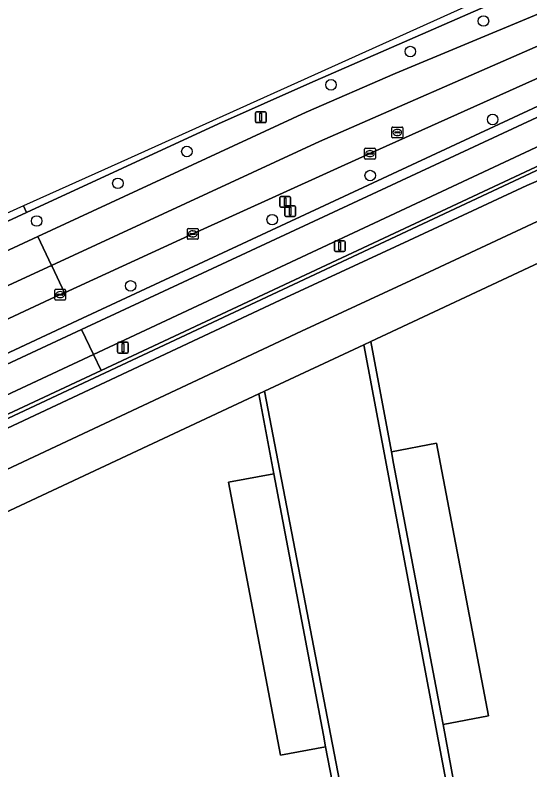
# Model space of a CAD drawing. Extents: x 158086 to 159499, y 382904 to 383981.
# Drawn here: x 159089 to 159136.8, y 383866.3 to 383936.3 of the extents above; entities that cross this region are included whole.
import ezdxf

# ---------------------------------------------------------------- set-up
doc = ezdxf.new("R2010")
doc.units = 0
for name, color, linetype in [('IMGEO_Berm_groen', 7, 'Continuous'), ('IMGEO_Boom', 7, 'Continuous'), ('IMGEO_Fietspad_gesloten', 7, 'Continuous'), ('IMGEO_Groenvoorziening', 7, 'Continuous'), ('IMGEO_Haag', 7, 'Continuous'), ('IMGEO_Hek', 7, 'Continuous'), ('IMGEO_Kolk', 7, 'Continuous'), ('IMGEO_Lichtmast', 7, 'Continuous'), ('IMGEO_OVBaan_gesloten', 7, 'Continuous'), ('IMGEO_Parkeervlak_gesloten', 7, 'Continuous'), ('IMGEO_Rijbaan_lokaal_gesloten', 7, 'Continuous'), ('IMGEO_Rijbaan_lokaal_open', 7, 'Continuous'), ('IMGEO_Rijbaan_regionaal_gesloten', 7, 'Continuous'), ('IMGEO_Rioolput', 7, 'Continuous'), ('IMGEO_Terreindeel_gesloten', 7, 'Continuous'), ('IMGEO_Verkeersbordpaal', 7, 'Continuous'), ('IMGEO_Verkeerseiland_groen', 7, 'Continuous'), ('IMGEO_Voetpad_gesloten', 7, 'Continuous'), ('IMGEO_Voetpad_open', 7, 'Continuous')]:
    doc.layers.add(name, color=color, linetype=linetype)

msp = doc.modelspace()

# ---------------------------------------------------------------- linework, layer by layer
at = {"layer": 'IMGEO_Berm_groen'}
for points in [[(159037.874, 383891.086), (159073.292, 383907.518), (159091.12, 383915.784), (159115.994, 383927.318), (159124.254, 383930.904), (159143.655, 383939.011), (159147.755, 383940.611), (159166.069, 383947.755)], [(159136.76, 383938.854), (159132.713, 383937.162), (159116.335, 383930.019), (159107.872, 383926.249), (159090.071, 383918.008), (159071.729, 383909.517), (159037.819, 383893.761)]]:
    msp.add_lwpolyline(points, dxfattribs=at)
at = {"layer": 'IMGEO_Boom'}
for centre in [(159132.453, 383935.786), (159125.668, 383932.954), (159118.312, 383929.865), (159133.31, 383926.649), (159104.945, 383923.681), (159121.95, 383921.448), (159098.544, 383920.731), (159091.014, 383917.234), (159112.856, 383917.359), (159099.723, 383911.212)]:
    msp.add_circle(centre, 0.489, dxfattribs=at)
at = {"layer": 'IMGEO_Fietspad_gesloten'}
for points in [[(159147.299, 383931.453), (159095.182, 383907.173), (159096.273, 383904.861), (159147.41, 383928.79), (159149.426, 383929.671)], [(159022.337, 383870.25), (159085.279, 383899.716), (159096.273, 383904.861), (159095.182, 383907.173), (159083.53, 383901.745), (159082.295, 383901.165), (159077.132, 383898.741), (159038.904, 383880.789), (159022.382, 383873.058), (159000, 383862.556), (158993.252, 383859.39)]]:
    msp.add_lwpolyline(points, dxfattribs=at)
at = {"layer": 'IMGEO_Groenvoorziening'}
for points in [[(159235.542, 383954.982), (159235.293, 383954.949), (159231.567, 383954.304), (159224.476, 383952.881), (159206.482, 383948.537), (159190.493, 383944.646), (159179.402, 383941.96), (159172.518, 383940.293), (159169.349, 383939.534), (159155.75, 383936.152), (159155.291, 383936.04), (159155.404, 383935.592), (159152.761, 383934.54), (159149.842, 383933.449), (159146.94, 383932.279), (159094.798, 383907.987), (159083.155, 383902.563), (159083.53, 383901.745), (159095.182, 383907.173), (159147.299, 383931.453)], [(159233.539, 383948.712), (159174.445, 383935.086), (159165.144, 383932.801), (159155.8, 383930.026), (159146.815, 383926.345), (159086.854, 383898.232), (159044.918, 383878.813), (158984.395, 383850.28), (158983.606, 383849.868), (158981.393, 383848.514), (158980.52, 383847.863), (158979.676, 383847.101), (158978.161, 383845.408), (158976.898, 383843.519), (158975.912, 383841.472), (158975.224, 383839.307), (158974.995, 383838.193), (158974.775, 383835.931), (158974.785, 383834.795), (158975.044, 383832.537), (158978.817, 383814.034), (158977.42, 383812.15), (158984.755, 383806.69)], [(158984.395, 383850.28), (159044.918, 383878.813), (159086.854, 383898.232), (159146.815, 383926.345), (159155.8, 383930.026), (159165.144, 383932.801), (159174.445, 383935.086), (159233.539, 383948.712), (159245.407, 383885.388), (159262.204, 383888.595), (159258.66, 383907.337)], [(159044.622, 383870.912), (159059.225, 383884.27), (159060.097, 383884.747), (159067.628, 383888.3), (159074.572, 383891.575), (159114.13, 383910.131), (159125.54, 383915.411), (159136.484, 383920.538), (159144.519, 383923.951), (159155.991, 383928.346), (159166.512, 383931.735), (159180.456, 383935.987)], [(159150.254, 383928.254), (159147.981, 383927.232), (159096.98, 383903.363), (159085.468, 383897.975), (159075.837, 383893.416), (159074.569, 383892.879), (159024.009, 383869.245), (159000, 383857.995), (158994.145, 383855.252)], [(159147.249, 383917.598), (159138.112, 383913.603), (159122.001, 383906.055), (159123.93, 383895.816), (159128.092, 383896.608), (159132.919, 383871.33), (159128.707, 383870.526), (159130.471, 383860.925), (159130.85, 383858.86), (159156.955, 383863.818), (159162.916, 383864.95), (159163.1, 383863.987), (159173.603, 383866.413), (159197.05, 383864.597), (159197.589, 383864.701)], [(159070.866, 383840.533), (159072.61, 383840.886), (159085.328, 383843.283), (159119.154, 383855.391), (159118.924, 383856.592), (159119.531, 383856.705), (159120.061, 383856.804), (159117.801, 383868.448), (159113.614, 383867.657), (159108.802, 383892.986), (159112.996, 383893.763), (159111.616, 383901.19), (159078.204, 383885.538)]]:
    msp.add_lwpolyline(points, dxfattribs=at)
at = {"layer": 'IMGEO_Haag'}
msp.add_lwpolyline([(159235.542, 383954.982), (159235.293, 383954.949), (159231.567, 383954.304), (159224.476, 383952.881), (159206.482, 383948.537), (159190.493, 383944.646), (159179.402, 383941.96), (159172.518, 383940.293), (159169.349, 383939.534), (159155.75, 383936.152), (159155.291, 383936.04), (159155.404, 383935.592), (159152.761, 383934.54), (159149.842, 383933.449), (159146.94, 383932.279), (159094.798, 383907.987), (159083.155, 383902.563), (159083.53, 383901.745), (159095.182, 383907.173), (159147.299, 383931.453)], dxfattribs=at)
at = {"layer": 'IMGEO_Hek'}
msp.add_lwpolyline([(159174.445, 383935.086), (159165.144, 383932.801), (159155.8, 383930.026), (159146.815, 383926.345), (159086.854, 383898.232)], dxfattribs=at)
at = {"layer": 'IMGEO_Kolk'}
for p, q in [((159121.422, 383923.056), (159121.422, 383923.908)), ((159121.497, 383923.982), (159122.349, 383923.982)), ((159121.91, 383923.762), (159121.935, 383923.762)), ((159122.423, 383923.908), (159122.423, 383923.056)), ((159121.681, 383923.476), (159121.681, 383923.488)), ((159122.119, 383923.439), (159121.721, 383923.439)), ((159121.724, 383923.525), (159122.122, 383923.525)), ((159121.933, 383923.202), (159121.908, 383923.202)), ((159122.165, 383923.488), (159122.165, 383923.476)), ((159122.349, 383922.982), (159121.497, 383922.982)), ((159104.986, 383915.609), (159104.986, 383916.461)), ((159105.061, 383916.535), (159105.913, 383916.535)), ((159105.245, 383916.029), (159105.245, 383916.041)), ((159105.288, 383916.078), (159105.686, 383916.078)), ((159105.474, 383916.315), (159105.499, 383916.315)), ((159105.729, 383916.041), (159105.729, 383916.029)), ((159105.987, 383916.461), (159105.987, 383915.609)), ((159105.913, 383915.535), (159105.061, 383915.535)), ((159105.683, 383915.992), (159105.285, 383915.992)), ((159105.497, 383915.755), (159105.472, 383915.755)), ((159092.688, 383909.973), (159092.688, 383910.825)), ((159092.763, 383910.899), (159093.615, 383910.899)), ((159092.947, 383910.393), (159092.947, 383910.405)), ((159092.99, 383910.442), (159093.388, 383910.442)), ((159093.176, 383910.679), (159093.201, 383910.679)), ((159093.431, 383910.405), (159093.431, 383910.393)), ((159093.689, 383910.825), (159093.689, 383909.973)), ((159093.615, 383909.899), (159092.763, 383909.899)), ((159093.385, 383910.356), (159092.987, 383910.356)), ((159093.199, 383910.119), (159093.174, 383910.119))]:
    msp.add_line(p, q, dxfattribs=at)
for points in [[(159121.422, 383923.056), (159121.422, 383923.908)], [(159121.497, 383923.982), (159122.349, 383923.982)], [(159122.423, 383923.908), (159122.423, 383923.056)], [(159122.349, 383922.982), (159121.497, 383922.982)], [(159104.986, 383915.609), (159104.986, 383916.461)], [(159105.061, 383916.535), (159105.913, 383916.535)], [(159105.987, 383916.461), (159105.987, 383915.609)], [(159105.913, 383915.535), (159105.061, 383915.535)], [(159092.688, 383909.973), (159092.688, 383910.825)], [(159092.763, 383910.899), (159093.615, 383910.899)], [(159093.689, 383910.825), (159093.689, 383909.973)], [(159093.615, 383909.899), (159092.763, 383909.899)]]:
    msp.add_lwpolyline(points, dxfattribs=at)
for centre, radius, start, end in [((159121.499, 383923.906), 0.0765, 91.55205, 178.44795), ((159121.499, 383923.906), 0.0765, 91.55205, 178.44795), ((159122.347, 383923.906), 0.0765, 1.55205, 88.44795), ((159122.347, 383923.906), 0.0765, 1.55205, 88.44795), ((159121.499, 383923.058), 0.0765, 181.55205, 268.44795), ((159121.499, 383923.058), 0.0765, 181.55205, 268.44795), ((159121.721, 383923.485), 0.0403, 85.87752, 175.75265), ((159121.718, 383923.475), 0.0366, 178.93798, 274.71019), ((159122.122, 383923.482), 0.043, 264.86636, 352.45326), ((159122.126, 383923.487), 0.0386, 1.73085, 96.63898), ((159122.347, 383923.058), 0.0765, 271.55205, 358.44795), ((159122.347, 383923.058), 0.0765, 271.55205, 358.44795), ((159105.063, 383916.459), 0.0765, 91.55205, 178.44795), ((159105.063, 383916.459), 0.0765, 91.55205, 178.44795), ((159105.285, 383916.038), 0.0403, 85.87752, 175.75265), ((159105.282, 383916.028), 0.0366, 178.93798, 274.71019), ((159105.686, 383916.035), 0.043, 264.86636, 352.45326), ((159105.69, 383916.04), 0.0386, 1.73085, 96.63898), ((159105.911, 383916.459), 0.0765, 1.55205, 88.44795), ((159105.911, 383916.459), 0.0765, 1.55205, 88.44795), ((159105.063, 383915.611), 0.0765, 181.55205, 268.44795), ((159105.063, 383915.611), 0.0765, 181.55205, 268.44795), ((159105.911, 383915.611), 0.0765, 271.55205, 358.44795), ((159105.911, 383915.611), 0.0765, 271.55205, 358.44795), ((159092.765, 383910.823), 0.0765, 91.55205, 178.44795), ((159092.765, 383910.823), 0.0765, 91.55205, 178.44795), ((159092.987, 383910.402), 0.0403, 85.87752, 175.75265), ((159093.392, 383910.404), 0.0386, 1.73085, 96.63898), ((159093.613, 383910.823), 0.0765, 1.55205, 88.44795), ((159093.613, 383910.823), 0.0765, 1.55205, 88.44795), ((159092.765, 383909.975), 0.0765, 181.55205, 268.44795), ((159092.765, 383909.975), 0.0765, 181.55205, 268.44795), ((159092.984, 383910.392), 0.0366, 178.93798, 274.71019), ((159093.388, 383910.399), 0.043, 264.86636, 352.45326), ((159093.613, 383909.975), 0.0765, 271.55205, 358.44795), ((159093.613, 383909.975), 0.0765, 271.55205, 358.44795)]:
    msp.add_arc(centre, radius, start, end, dxfattribs=at)
for centre, major_axis, ratio, start_param, end_param in [((159121.909, 383923.482), (-0.387, 0.002), 0.722429, 4.712389, 7.853982), ((159121.934, 383923.482), (-0.39, 0.002), 0.717154, 1.570796, 4.712389), ((159105.473, 383916.035), (-0.387, 0.002), 0.722429, 4.712389, 7.853982), ((159105.498, 383916.035), (-0.39, 0.002), 0.717154, 1.570796, 4.712389), ((159093.175, 383910.399), (-0.387, 0.002), 0.722429, 4.712389, 7.853982), ((159093.2, 383910.399), (-0.39, 0.002), 0.717154, 1.570796, 4.712389)]:
    msp.add_ellipse(centre, major_axis=major_axis, ratio=ratio, start_param=start_param, end_param=end_param, dxfattribs=at)
at = {"layer": 'IMGEO_Lichtmast'}
for p, q in [((159111.299, 383926.457), (159111.299, 383927.257)), ((159111.299, 383927.257), (159111.299, 383926.457)), ((159111.399, 383927.357), (159112.189, 383927.357)), ((159112.189, 383927.357), (159111.399, 383927.357)), ((159112.289, 383927.257), (159112.289, 383926.457)), ((159112.289, 383926.457), (159112.289, 383927.257)), ((159112.189, 383926.357), (159111.399, 383926.357)), ((159111.399, 383926.357), (159112.189, 383926.357)), ((159118.726, 383915.394), (159119.516, 383915.394)), ((159119.516, 383915.394), (159118.726, 383915.394)), ((159118.626, 383914.494), (159118.626, 383915.294)), ((159118.626, 383915.294), (159118.626, 383914.494)), ((159119.616, 383915.294), (159119.616, 383914.494)), ((159119.616, 383914.494), (159119.616, 383915.294)), ((159119.516, 383914.394), (159118.726, 383914.394)), ((159118.726, 383914.394), (159119.516, 383914.394)), ((159098.521, 383905.082), (159098.521, 383905.882)), ((159098.521, 383905.882), (159098.521, 383905.082)), ((159098.621, 383905.982), (159099.411, 383905.982)), ((159099.411, 383905.982), (159098.621, 383905.982)), ((159099.511, 383905.882), (159099.511, 383905.082)), ((159099.511, 383905.082), (159099.511, 383905.882)), ((159099.411, 383904.982), (159098.621, 383904.982)), ((159098.621, 383904.982), (159099.411, 383904.982))]:
    msp.add_line(p, q, dxfattribs=at)
for points in [[(159111.719, 383927.232), (159111.869, 383927.232), (159111.869, 383926.482), (159111.719, 383926.482), (159111.719, 383927.232)], [(159119.046, 383915.269), (159119.196, 383915.269), (159119.196, 383914.519), (159119.046, 383914.519), (159119.046, 383915.269)], [(159098.941, 383905.857), (159099.091, 383905.857), (159099.091, 383905.107), (159098.941, 383905.107), (159098.941, 383905.857)]]:
    msp.add_lwpolyline(points, dxfattribs=at)
for centre, start, end in [((159111.399, 383927.257), 90, 180), ((159111.399, 383927.257), 90, 180), ((159112.189, 383927.257), 0, 90), ((159112.189, 383927.257), 360, 90), ((159111.399, 383926.457), 180, 270), ((159111.399, 383926.457), 180, 270), ((159112.189, 383926.457), 270, 0), ((159112.189, 383926.457), 270, 0), ((159118.726, 383915.294), 90, 180), ((159118.726, 383915.294), 90, 180), ((159119.516, 383915.294), 0, 90), ((159119.516, 383915.294), 360, 90), ((159118.726, 383914.494), 180, 270), ((159118.726, 383914.494), 180, 270), ((159119.516, 383914.494), 270, 0), ((159119.516, 383914.494), 270, 0), ((159098.621, 383905.882), 90, 180), ((159098.621, 383905.882), 90, 180), ((159099.411, 383905.882), 0, 90), ((159099.411, 383905.882), 360, 90), ((159098.621, 383905.082), 180, 270), ((159098.621, 383905.082), 180, 270), ((159099.411, 383905.082), 270, 0), ((159099.411, 383905.082), 270, 0)]:
    msp.add_arc(centre, 0.1, start, end, dxfattribs=at)
at = {"layer": 'IMGEO_OVBaan_gesloten'}
for points in [[(159221.348, 383968.081), (159221.41, 383967.865), (159230.311, 383970.273), (159231.546, 383970.6), (159231.334, 383971.446), (159198.04, 383963.118), (159153.667, 383947.467), (159098.804, 383922.7), (159089.779, 383918.626)], [(159089.779, 383918.626), (159090.071, 383918.008), (159107.872, 383926.249), (159116.335, 383930.019), (159132.713, 383937.162), (159136.76, 383938.854)]]:
    msp.add_lwpolyline(points, dxfattribs=at)
msp.add_lwpolyline([(158960.604, 383860.334), (158961.249, 383859.05), (158968.644, 383862.065), (158969.812, 383862.541), (158981.129, 383867.25), (158981.062, 383867.487), (158984.855, 383869.184), (158988.894, 383871.037), (159000, 383876.195), (159037.819, 383893.761), (159071.729, 383909.517), (159090.071, 383918.008), (159089.779, 383918.626), (158964.985, 383862.29)], close=True, dxfattribs=at)
at = {"layer": 'IMGEO_Parkeervlak_gesloten'}
msp.add_lwpolyline([(159180.456, 383935.987), (159166.512, 383931.735), (159155.991, 383928.346), (159144.519, 383923.951), (159136.484, 383920.538), (159125.54, 383915.411), (159114.13, 383910.131), (159074.572, 383891.575), (159067.628, 383888.3), (159065.655, 383883.339), (159076.034, 383888.467), (159115.58, 383907.018), (159126.99, 383912.297), (159137.884, 383917.401), (159145.805, 383920.766), (159157.133, 383925.105), (159167.539, 383928.458), (159181.427, 383932.692), (159187.492, 383934.318), (159193.605, 383935.755), (159199.758, 383937.003)], dxfattribs=at)
at = {"layer": 'IMGEO_Rijbaan_lokaal_gesloten'}
for points in [[(159212.234, 383942.324), (159210.329, 383939.151), (159199.758, 383937.003), (159193.605, 383935.755), (159187.492, 383934.318), (159181.427, 383932.692), (159167.539, 383928.458), (159157.133, 383925.105), (159145.805, 383920.766), (159137.884, 383917.401), (159126.99, 383912.297), (159115.58, 383907.018), (159076.034, 383888.467), (159065.655, 383883.339), (159067.628, 383888.3), (159060.097, 383884.747), (159059.225, 383884.27), (159044.622, 383870.912), (159041.964, 383868.443), (159041.822, 383868.302)], [(159078.204, 383885.538), (159111.616, 383901.19), (159112.141, 383901.436), (159121.354, 383905.752), (159122.001, 383906.055), (159138.112, 383913.603), (159147.249, 383917.598)]]:
    msp.add_lwpolyline(points, dxfattribs=at)
at = {"layer": 'IMGEO_Rijbaan_lokaal_open'}
for points in [[(159130.85, 383858.86), (159130.471, 383860.925), (159128.707, 383870.526), (159128.489, 383871.619), (159124.113, 383894.72), (159123.93, 383895.816), (159122.001, 383906.055), (159121.354, 383905.752), (159129.54, 383862.238), (159129.865, 383860.619), (159130.241, 383858.744)], [(159120.037, 383860.472), (159112.141, 383901.436), (159111.616, 383901.19), (159112.996, 383893.763), (159117.602, 383869.529), (159117.801, 383868.448), (159120.061, 383856.804), (159120.7, 383856.923)]]:
    msp.add_lwpolyline(points, close=True, dxfattribs=at)
at = {"layer": 'IMGEO_Rijbaan_regionaal_gesloten'}
for points in [[(159143.655, 383939.011), (159124.254, 383930.904), (159115.994, 383927.318), (159091.12, 383915.784), (159092.386, 383913.099), (159117.23, 383924.618), (159137.756, 383933.593)], [(159137.756, 383933.593), (159117.23, 383924.618), (159092.386, 383913.099), (159092.434, 383912.998), (159093.576, 383910.577), (159105.487, 383916.036), (159121.922, 383923.483), (159138.789, 383931.071)], [(159053.927, 383892.201), (159071.789, 383900.517), (159081.954, 383905.181), (159082.706, 383905.54), (159093.189, 383910.4), (159093.576, 383910.577), (159092.434, 383912.998), (159092.386, 383913.099), (159074.445, 383904.84), (159034.639, 383886.371)]]:
    msp.add_lwpolyline(points, dxfattribs=at)
msp.add_lwpolyline([(159092.386, 383913.099), (159091.12, 383915.784), (159073.292, 383907.518), (159037.874, 383891.086), (159023.324, 383884.327), (159021.532, 383883.477), (159000, 383872.051), (158971.109, 383856.719), (158970.251, 383856.264), (158967.594, 383854.882), (158964.904, 383853.55), (158964.113, 383853.188), (158965.377, 383850.606), (158977.384, 383856.77), (158995.057, 383866.122), (159014.083, 383876.19), (159023.109, 383880.967), (159034.639, 383886.371), (159074.445, 383904.84)], close=True, dxfattribs=at)
at = {"layer": 'IMGEO_Rioolput'}
for p, q in [((159123.959, 383925.022), (159123.959, 383925.874)), ((159124.034, 383925.948), (159124.886, 383925.948)), ((159124.96, 383925.874), (159124.96, 383925.022)), ((159124.218, 383925.442), (159124.218, 383925.454)), ((159124.656, 383925.405), (159124.258, 383925.405)), ((159124.261, 383925.491), (159124.659, 383925.491)), ((159124.47, 383925.168), (159124.445, 383925.168)), ((159124.447, 383925.728), (159124.472, 383925.728)), ((159124.702, 383925.454), (159124.702, 383925.442)), ((159124.886, 383924.948), (159124.034, 383924.948))]:
    msp.add_line(p, q, dxfattribs=at)
for points in [[(159123.959, 383925.022), (159123.959, 383925.874)], [(159124.034, 383925.948), (159124.886, 383925.948)], [(159124.96, 383925.874), (159124.96, 383925.022)], [(159124.886, 383924.948), (159124.034, 383924.948)]]:
    msp.add_lwpolyline(points, dxfattribs=at)
for centre, radius, start, end in [((159124.036, 383925.872), 0.0765, 91.55205, 178.44795), ((159124.036, 383925.872), 0.0765, 91.55205, 178.44795), ((159124.884, 383925.872), 0.0765, 1.55205, 88.44795), ((159124.884, 383925.872), 0.0765, 1.55205, 88.44795), ((159124.258, 383925.451), 0.0403, 85.87752, 175.75265), ((159124.255, 383925.441), 0.0366, 178.93798, 274.71019), ((159124.659, 383925.448), 0.043, 264.86636, 352.45326), ((159124.663, 383925.453), 0.0386, 1.73085, 96.63898), ((159124.036, 383925.024), 0.0765, 181.55205, 268.44795), ((159124.036, 383925.024), 0.0765, 181.55205, 268.44795), ((159124.884, 383925.024), 0.0765, 271.55205, 358.44795), ((159124.884, 383925.024), 0.0765, 271.55205, 358.44795)]:
    msp.add_arc(centre, radius, start, end, dxfattribs=at)
for centre, major_axis, ratio, start_param, end_param in [((159124.446, 383925.448), (-0.387, 0.002), 0.722429, 4.712389, 7.853982), ((159124.471, 383925.448), (-0.39, 0.002), 0.717154, 1.570796, 4.712389)]:
    msp.add_ellipse(centre, major_axis=major_axis, ratio=ratio, start_param=start_param, end_param=end_param, dxfattribs=at)
at = {"layer": 'IMGEO_Terreindeel_gesloten'}
for points in [[(159132.919, 383871.33), (159128.092, 383896.608), (159123.93, 383895.816), (159124.113, 383894.72), (159128.489, 383871.619), (159128.707, 383870.526)], [(159108.802, 383892.986), (159113.614, 383867.657), (159117.801, 383868.448), (159117.602, 383869.529), (159112.996, 383893.763)]]:
    msp.add_lwpolyline(points, close=True, dxfattribs=at)
at = {"layer": 'IMGEO_Verkeersbordpaal'}
for p, q in [((159113.662, 383919.505), (159114.452, 383919.505)), ((159114.452, 383919.505), (159113.662, 383919.505)), ((159113.562, 383918.605), (159113.562, 383919.405)), ((159113.562, 383919.405), (159113.562, 383918.605)), ((159114.552, 383919.405), (159114.552, 383918.605)), ((159114.552, 383918.605), (159114.552, 383919.405)), ((159114.452, 383918.505), (159113.662, 383918.505)), ((159113.662, 383918.505), (159114.452, 383918.505)), ((159114.027, 383917.745), (159114.027, 383918.545)), ((159114.027, 383918.545), (159114.027, 383917.745)), ((159114.127, 383918.645), (159114.917, 383918.645)), ((159114.917, 383918.645), (159114.127, 383918.645)), ((159115.017, 383918.545), (159115.017, 383917.745)), ((159115.017, 383917.745), (159115.017, 383918.545)), ((159114.917, 383917.645), (159114.127, 383917.645)), ((159114.127, 383917.645), (159114.917, 383917.645))]:
    msp.add_line(p, q, dxfattribs=at)
for points in [[(159113.982, 383919.38), (159114.132, 383919.38), (159114.132, 383918.63), (159113.982, 383918.63), (159113.982, 383919.38)], [(159114.447, 383918.52), (159114.597, 383918.52), (159114.597, 383917.77), (159114.447, 383917.77), (159114.447, 383918.52)]]:
    msp.add_lwpolyline(points, dxfattribs=at)
for centre, start, end in [((159113.662, 383919.405), 90, 180), ((159113.662, 383919.405), 90, 180), ((159114.452, 383919.405), 0, 90), ((159114.452, 383919.405), 360, 90), ((159113.662, 383918.605), 180, 270), ((159113.662, 383918.605), 180, 270), ((159114.127, 383918.545), 90, 180), ((159114.127, 383918.545), 90, 180), ((159114.452, 383918.605), 270, 0), ((159114.452, 383918.605), 270, 0), ((159114.917, 383918.545), 0, 90), ((159114.917, 383918.545), 360, 90), ((159114.127, 383917.745), 180, 270), ((159114.127, 383917.745), 180, 270), ((159114.917, 383917.745), 270, 0), ((159114.917, 383917.745), 270, 0)]:
    msp.add_arc(centre, 0.1, start, end, dxfattribs=at)
at = {"layer": 'IMGEO_Verkeerseiland_groen'}
msp.add_lwpolyline([(159146.94, 383932.279), (159149.842, 383933.449), (159152.761, 383934.54), (159155.404, 383935.592), (159155.291, 383936.04), (159154.561, 383935.862), (159147.541, 383934.112), (159143.155, 383932.81), (159138.902, 383931.122), (159138.789, 383931.071), (159121.922, 383923.483), (159105.487, 383916.036), (159093.576, 383910.577), (159093.189, 383910.4), (159082.706, 383905.54), (159081.954, 383905.181), (159083.155, 383902.563), (159094.798, 383907.987)], close=True, dxfattribs=at)
at = {"layer": 'IMGEO_Voetpad_gesloten'}
msp.add_lwpolyline([(159129.54, 383862.238), (159121.354, 383905.752), (159112.141, 383901.436), (159120.037, 383860.472)], close=True, dxfattribs=at)
at = {"layer": 'IMGEO_Voetpad_open'}
for points in [[(159149.426, 383929.671), (159147.41, 383928.79), (159096.273, 383904.861), (159096.98, 383903.363), (159147.981, 383927.232), (159150.254, 383928.254)], [(158994.145, 383855.252), (159000, 383857.995), (159024.009, 383869.245), (159074.569, 383892.879), (159075.837, 383893.416), (159085.468, 383897.975), (159096.98, 383903.363), (159096.273, 383904.861), (159085.279, 383899.716), (159022.337, 383870.25), (159000, 383859.775), (158994.274, 383857.09)]]:
    msp.add_lwpolyline(points, dxfattribs=at)

doc.saveas('drawing.dxf')
